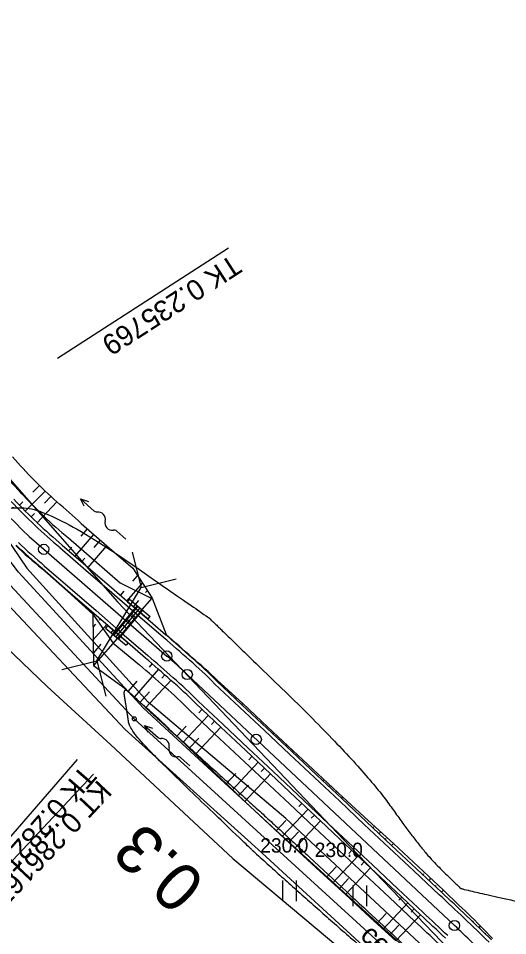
# Model space of a CAD drawing. Extents: x -495905 to -478420, y -1113297 to -1107716.
# Drawn here: x -481541.5 to -481470.1, y -1112825.6 to -1112691.6 of the extents above; entities that cross this region are included whole.
import ezdxf

# ---------------------------------------------------------------- set-up
doc = ezdxf.new("R2010")
doc.units = 0
for name, color, linetype in [('01_OBVOD PÚ', 7, 'Continuous'), ('03_PC_OBJEKTY_NÁVRH', 7, 'Continuous'), ('2D_VRSTEVNICE', 7, 'Continuous'), ('C11_HATCH_SLOPE_L', 7, 'Continuous'), ('C11_HATCH_SLOPE_R', 7, 'Continuous'), ('C11_HECTOMETRY', 7, 'Continuous'), ('C11_HLBODY', 7, 'Continuous'), ('C11_HRANA_TELESO', 7, 'Continuous'), ('C11_KORUNA', 7, 'Continuous'), ('C11_OSA', 7, 'Continuous'), ('C11_PRIKOP', 7, 'Continuous'), ('C11_VOZOVKA', 7, 'Continuous'), ('C11_ZPEVKRAJ', 7, 'Continuous'), ('DRENÁŽ', 7, 'Continuous'), ('ODVODNĚNÍ PLOŠNÉ', 7, 'Continuous'), ('PLYN', 7, 'Continuous'), ('pomoc', 7, 'Continuous'), ('PROPUSTEK', 7, 'Continuous'), ('VYRAZNE_VRST', 7, 'Continuous'), ('zamereni', 7, 'Continuous')]:
    doc.layers.add(name, color=color, linetype=linetype)

# ---------------------------------------------------------------- blocks, each defined once
blk = doc.blocks.new('A$C246')
at = {"layer": 'PROPUSTEK'}
for p, q in [((-2.649, 2.739), (-3.184, -1.124)), ((-2.154, 2.671), (-2.649, 2.739)), ((-2.154, 2.671), (-2.689, -1.192)), ((2.303, 2.053), (1.768, -1.81)), ((2.799, 1.985), (2.263, -1.878)), ((2.303, 2.053), (2.799, 1.985)), ((2.462, -0.442), (-2.985, 0.313)), ((-2.862, 1.204), (-2.972, 0.412)), ((2.476, -0.343), (-2.972, 0.412)), ((2.531, 0.053), (-2.917, 0.808)), ((2.586, 0.449), (-2.862, 1.204)), ((2.6, 0.548), (-2.848, 1.303)), ((-1.858, 1.166), (-1.995, 0.175)), ((-0.867, 1.029), (-1.004, 0.038)), ((0.123, 0.891), (-0.014, -0.099)), ((1.114, 0.754), (0.977, -0.236)), ((2.105, 0.617), (1.967, -0.373)), ((-2.689, -1.192), (-3.184, -1.124)), ((1.768, -1.81), (2.263, -1.878))]:
    blk.add_line(p, q, dxfattribs=at)
blk = doc.blocks.new('A$C70B')
at = {"layer": 'DRENÁŽ'}
for p, q in [((0.87, 0), (-0.87, 0)), ((6.86, 0.43), (7.97, 0)), ((7.97, 0), (5.28, 0)), ((7.97, 0), (6.86, -0.48))]:
    blk.add_line(p, q, dxfattribs=at)
for centre, radius, start, end in [((0.87, 0.58), 0.582, 269.6924, 322.7901), ((2.17, -0.42), 1.05, 24.4039, 142.0836), ((4.08, 0.59), 1.11, 210.8873, 317.3707), ((5.32, -0.64), 0.636, 85.9766, 131.7248)]:
    blk.add_arc(centre, radius, start, end, dxfattribs=at)

msp = doc.modelspace()

# ---------------------------------------------------------------- linework, layer by layer
at = {"layer": '01_OBVOD PÚ'}
for p, q in [((-481546.06, -1112770.71), (-481524.56, -1112793.89)), ((-481524.56, -1112793.89), (-481481.44, -1112833.26))]:
    msp.add_line(p, q, dxfattribs=at)
at = {"layer": '03_PC_OBJEKTY_NÁVRH'}
for points in [[(-481524.85, -1112769.56), (-481523.56, -1112774.71), (-481518.42, -1112773.43)], [(-481530.01, -1112785.42), (-481523.56, -1112774.71)], [(-481535.15, -1112786.7), (-481530.01, -1112785.42), (-481528.73, -1112790.57)]]:
    msp.add_lwpolyline(points, dxfattribs=at)
at = {"layer": '2D_VRSTEVNICE'}
msp.add_open_spline([(-481551.3, -1112756.92), (-481547.44, -1112761.88), (-481547.11, -1112762.46), (-481545.92, -1112763.5), (-481537.58, -1112762.56), (-481513.68, -1112779.11), (-481513.68, -1112779.11), (-481513.68, -1112779.11), (-481491.05, -1112801.05), (-481482.63, -1112813.08), (-481477.05, -1112818.52), (-481476.8, -1112818.75), (-481456.22, -1112823.29), (-481442.02, -1112835.86), (-481424.8, -1112850.42), (-481413.21, -1112859.51), (-481391.62, -1112878.03), (-481383.26, -1112885.76), (-481360.32, -1112899.5), (-481357.85, -1112904.16), (-481349.13, -1112925.41), (-481341.11, -1112928.52), (-481329.78, -1112937.87), (-481311.64, -1112957.65), (-481301.83, -1112966.08), (-481283.86, -1112978.01), (-481278.86, -1112980.3), (-481258.37, -1112999.07), (-481255.38, -1113002.96), (-481236.21, -1113021.08), (-481230.44, -1113026.21), (-481206.76, -1113043.85), (-481197.57, -1113052.01), (-481170.89, -1113066.19)], degree=2, dxfattribs=at)
at = {"layer": 'C11_HATCH_SLOPE_L'}
for p, q in [((-481540.47, -1112763.54), (-481537.54, -1112760.63)), ((-481539.35, -1112760.77), (-481538.37, -1112759.83)), ((-481541.32, -1112762.67), (-481540.82, -1112762.2)), ((-481538.73, -1112765.24), (-481535.85, -1112762.19)), ((-481537.67, -1112762.41), (-481536.71, -1112761.42)), ((-481539.61, -1112764.4), (-481539.12, -1112763.9)), ((-481532.3, -1112767.22), (-481531.38, -1112766.16)), ((-481533.18, -1112770.14), (-481530.44, -1112766.98)), ((-481534.12, -1112769.32), (-481533.67, -1112768.8)), ((-481531.29, -1112771.78), (-481528.55, -1112768.62)), ((-481530.41, -1112768.86), (-481529.5, -1112767.8)), ((-481532.24, -1112770.96), (-481531.78, -1112770.44)), ((-481524.76, -1112773.79), (-481524.08, -1112773)), ((-481525.62, -1112776.69), (-481523.37, -1112774.09)), ((-481526.57, -1112775.87), (-481526.01, -1112775.23)), ((-481522.9, -1112775.45), (-481522.67, -1112775.19)), ((-481524.68, -1112777.51), (-481523.9, -1112776.61)), ((-481523.74, -1112778.33), (-481521.96, -1112776.28)), ((-481519.01, -1112782.42), (-481518.99, -1112782.4)), ((-481518.97, -1112782.38), (-481518.97, -1112782.38)), ((-481518.07, -1112783.25), (-481518.03, -1112783.21)), ((-481517.11, -1112784.09), (-481517.09, -1112784.08)), ((-481517.08, -1112784.06), (-481517.08, -1112784.06)), ((-481516.16, -1112784.95), (-481516.13, -1112784.92)), ((-481511.58, -1112789.25), (-481511.53, -1112789.2)), ((-481511.48, -1112789.14), (-481511.48, -1112789.14)), ((-481510.67, -1112790.1), (-481510.56, -1112789.99)), ((-481509.76, -1112790.96), (-481509.7, -1112790.89)), ((-481509.64, -1112790.83), (-481509.64, -1112790.83)), ((-481508.85, -1112791.82), (-481508.71, -1112791.67)), ((-481504.3, -1112796.1), (-481504.22, -1112796.02)), ((-481504.15, -1112795.94), (-481504.15, -1112795.94)), ((-481503.39, -1112796.95), (-481503.24, -1112796.79)), ((-481502.48, -1112797.81), (-481502.4, -1112797.73)), ((-481502.32, -1112797.65), (-481502.32, -1112797.65)), ((-481501.57, -1112798.67), (-481501.41, -1112798.5)), ((-481497.01, -1112802.95), (-481496.93, -1112802.86)), ((-481496.84, -1112802.77), (-481496.84, -1112802.77)), ((-481496.1, -1112803.8), (-481495.93, -1112803.62)), ((-481495.19, -1112804.66), (-481495.1, -1112804.56)), ((-481495.01, -1112804.47), (-481495.01, -1112804.47)), ((-481494.28, -1112805.52), (-481494.1, -1112805.32)), ((-481489.73, -1112809.8), (-481489.61, -1112809.68)), ((-481489.5, -1112809.56), (-481489.5, -1112809.56)), ((-481488.81, -1112810.65), (-481488.58, -1112810.4)), ((-481487.9, -1112811.51), (-481487.78, -1112811.38)), ((-481487.66, -1112811.25), (-481487.66, -1112811.25)), ((-481486.99, -1112812.36), (-481486.74, -1112812.1)), ((-481482.44, -1112816.65), (-481482.31, -1112816.5)), ((-481482.17, -1112816.36), (-481482.17, -1112816.36)), ((-481481.53, -1112817.5), (-481481.26, -1112817.22)), ((-481480.62, -1112818.36), (-481480.48, -1112818.21)), ((-481480.35, -1112818.07), (-481480.35, -1112818.07)), ((-481479.71, -1112819.21), (-481479.44, -1112818.93)), ((-481475.14, -1112823.51), (-481475.03, -1112823.39)), ((-481474.91, -1112823.27), (-481474.91, -1112823.27)), ((-481474.23, -1112824.39), (-481474.02, -1112824.16)), ((-481473.33, -1112825.27), (-481473.23, -1112825.17)), ((-481473.13, -1112825.06), (-481473.13, -1112825.06))]:
    msp.add_line(p, q, dxfattribs=at)
at = {"layer": 'C11_HATCH_SLOPE_R'}
for p, q in [((-481537.1, -1112772.75), (-481537.1, -1112772.75)), ((-481537.07, -1112772.72), (-481537.09, -1112772.74)), ((-481536.13, -1112773.54), (-481536.17, -1112773.58)), ((-481535.18, -1112774.36), (-481535.21, -1112774.39)), ((-481535.23, -1112774.42), (-481535.23, -1112774.42)), ((-481534.24, -1112775.18), (-481534.3, -1112775.25)), ((-481529.52, -1112779.27), (-481529.68, -1112779.46)), ((-481530.2, -1112780.06), (-481530.56, -1112780.47)), ((-481528.57, -1112780.09), (-481530.54, -1112782.36)), ((-481527.63, -1112780.91), (-481527.99, -1112781.33)), ((-481526.68, -1112781.73), (-481530.49, -1112786.12)), ((-481529.44, -1112783), (-481530.51, -1112784.24)), ((-481521.96, -1112785.82), (-481522.4, -1112786.33)), ((-481521.02, -1112786.64), (-481524.57, -1112790.7)), ((-481520.11, -1112787.45), (-481520.55, -1112787.94)), ((-481524.17, -1112788.37), (-481525.5, -1112789.9)), ((-481519.2, -1112788.27), (-481522.85, -1112792.24)), ((-481522.35, -1112789.95), (-481523.71, -1112791.46)), ((-481514.67, -1112792.53), (-481515.12, -1112793.01)), ((-481513.75, -1112793.38), (-481517.44, -1112797.3)), ((-481512.84, -1112794.24), (-481513.3, -1112794.72)), ((-481516.96, -1112794.97), (-481518.34, -1112796.44)), ((-481511.93, -1112795.09), (-481515.64, -1112799.04)), ((-481515.15, -1112796.69), (-481516.54, -1112798.17)), ((-481507.38, -1112799.38), (-481507.83, -1112799.85)), ((-481506.47, -1112800.23), (-481510.23, -1112804.24)), ((-481505.56, -1112801.09), (-481506.01, -1112801.57)), ((-481509.71, -1112801.85), (-481511.14, -1112803.37)), ((-481504.65, -1112801.94), (-481508.43, -1112805.97)), ((-481507.89, -1112803.57), (-481509.33, -1112805.1)), ((-481500.09, -1112806.23), (-481500.54, -1112806.7)), ((-481499.18, -1112807.08), (-481502.95, -1112811.08)), ((-481502.42, -1112808.71), (-481503.86, -1112810.24)), ((-481497.36, -1112808.79), (-481501.11, -1112812.78)), ((-481498.27, -1112807.94), (-481498.72, -1112808.41)), ((-481500.59, -1112810.41), (-481502.03, -1112811.93)), ((-481492.81, -1112813.07), (-481493.25, -1112813.54)), ((-481491.9, -1112813.93), (-481495.58, -1112817.85)), ((-481495.1, -1112815.51), (-481496.51, -1112817.01)), ((-481490.08, -1112815.64), (-481493.74, -1112819.54)), ((-481490.99, -1112814.79), (-481491.43, -1112815.26)), ((-481493.27, -1112817.21), (-481494.66, -1112818.7)), ((-481485.52, -1112819.92), (-481485.96, -1112820.39)), ((-481484.61, -1112820.78), (-481488.22, -1112824.62)), ((-481487.77, -1112822.31), (-481489.14, -1112823.77)), ((-481482.79, -1112822.49), (-481486.38, -1112826.31)), ((-481483.7, -1112821.64), (-481484.14, -1112822.1)), ((-481485.94, -1112824.02), (-481487.3, -1112825.46))]:
    msp.add_line(p, q, dxfattribs=at)
at = {"layer": 'C11_HECTOMETRY'}
msp.add_circle((-481506.75, -1112796.88), 0.75, dxfattribs=at)
at = {"layer": 'C11_HLBODY'}
for p, q in [((-481510.81, -1112725.14), (-481535.75, -1112741.27)), ((-481532.91, -1112799.82), (-481552.37, -1112822.26)), ((-481530.53, -1112801.98), (-481550.87, -1112823.62))]:
    msp.add_line(p, q, dxfattribs=at)
for centre in [(-481537.78, -1112769.13), (-481519.81, -1112784.71), (-481516.83, -1112787.41), (-481477.83, -1112824.07)]:
    msp.add_circle(centre, 0.75, dxfattribs=at)
at = {"layer": 'C11_HRANA_TELESO'}
for p, q in [((-481532.33, -1112765.34), (-481528.55, -1112768.62)), ((-481528.55, -1112768.62), (-481524.78, -1112771.9)), ((-481538.04, -1112771.92), (-481534.3, -1112775.25)), ((-481524.78, -1112771.9), (-481521.96, -1112776.28)), ((-481534.3, -1112775.25), (-481530.58, -1112778.59)), ((-481521.96, -1112776.28), (-481519.91, -1112781.55)), ((-481530.58, -1112778.59), (-481530.49, -1112786.12)), ((-481530.49, -1112786.12), (-481526.44, -1112789.08)), ((-481512.41, -1112788.3), (-481508.71, -1112791.67)), ((-481508.71, -1112791.67), (-481505.06, -1112795.08)), ((-481519.24, -1112795.57), (-481515.64, -1112799.04)), ((-481505.06, -1112795.08), (-481501.41, -1112798.5)), ((-481515.64, -1112799.04), (-481512.04, -1112802.51)), ((-481501.41, -1112798.5), (-481497.76, -1112801.92)), ((-481512.04, -1112802.51), (-481508.43, -1112805.97)), ((-481497.76, -1112801.92), (-481494.1, -1112805.32)), ((-481508.43, -1112805.97), (-481504.78, -1112809.39)), ((-481494.1, -1112805.32), (-481490.42, -1112808.71)), ((-481490.42, -1112808.71), (-481486.74, -1112812.1)), ((-481504.78, -1112809.39), (-481501.11, -1112812.78)), ((-481501.11, -1112812.78), (-481497.42, -1112816.16)), ((-481486.74, -1112812.1), (-481483.09, -1112815.51)), ((-481483.09, -1112815.51), (-481479.44, -1112818.93)), ((-481497.42, -1112816.16), (-481493.74, -1112819.54)), ((-481493.74, -1112819.54), (-481490.06, -1112822.93)), ((-481490.06, -1112822.93), (-481486.38, -1112826.31))]:
    msp.add_line(p, q, dxfattribs=at)
for centre, radius, start, end in [((-481486.67, -1112707.24), 73.75, 221.0084, 224.5907), ((-481486.76, -1112707.33), 73.62, 224.5896, 228.1719), ((-481580.23, -1112815.46), 69.33, 46.2939, 50.2025), ((-481512.72, -1112739.48), 41.15, 224.9397, 232.0399), ((-481722.29, -1113012.24), 306.87, 47.7947, 48.7404), ((-481548.59, -1112824.45), 51.14, 44.9791, 50.6135), ((-481707.45, -1112998.87), 277.08, 48.2237, 49.2126), ((-481552.35, -1112827.77), 46.18, 44.2055, 50.3015), ((-481896.56, -1113261.07), 607.85, 46.19594, 46.66762), ((-481617.82, -1112966.82), 202.56, 44.056, 45.4887)]:
    msp.add_arc(centre, radius, start, end, dxfattribs=at)
at = {"layer": 'C11_KORUNA'}
for p, q in [((-481535.07, -1112768.5), (-481531.29, -1112771.78)), ((-481538.02, -1112771.9), (-481534.24, -1112775.18)), ((-481531.29, -1112771.78), (-481527.51, -1112775.05)), ((-481534.24, -1112775.18), (-481530.46, -1112778.45)), ((-481527.51, -1112775.05), (-481523.74, -1112778.33)), ((-481523.74, -1112778.33), (-481519.96, -1112781.6)), ((-481530.46, -1112778.45), (-481526.68, -1112781.73)), ((-481526.68, -1112781.73), (-481522.91, -1112785)), ((-481512.49, -1112788.39), (-481508.85, -1112791.82)), ((-481515.58, -1112791.67), (-481511.93, -1112795.09)), ((-481508.85, -1112791.82), (-481505.21, -1112795.24)), ((-481511.93, -1112795.09), (-481508.29, -1112798.52)), ((-481505.21, -1112795.24), (-481501.57, -1112798.67)), ((-481508.29, -1112798.52), (-481504.65, -1112801.94)), ((-481501.57, -1112798.67), (-481497.92, -1112802.09)), ((-481504.65, -1112801.94), (-481501, -1112805.37)), ((-481497.92, -1112802.09), (-481494.28, -1112805.52)), ((-481501, -1112805.37), (-481497.36, -1112808.79)), ((-481494.28, -1112805.52), (-481490.64, -1112808.94)), ((-481497.36, -1112808.79), (-481493.72, -1112812.22)), ((-481490.64, -1112808.94), (-481486.99, -1112812.36)), ((-481493.72, -1112812.22), (-481490.08, -1112815.64)), ((-481486.99, -1112812.36), (-481483.35, -1112815.79)), ((-481490.08, -1112815.64), (-481486.43, -1112819.07)), ((-481483.35, -1112815.79), (-481479.71, -1112819.21)), ((-481486.43, -1112819.07), (-481482.79, -1112822.49))]:
    msp.add_line(p, q, dxfattribs=at)
for centre, radius, start, end in [((-481485.36, -1112708.69), 77.75, 223.0763, 226.6572), ((-481471.08, -1112693.09), 98.91, 226.8437, 229.6853), ((-481473.98, -1112696.33), 99.05, 226.7761, 229.7232), ((-481720.91, -1113013.37), 306.75, 48.1273, 49.0732), ((-481714.94, -1113006.63), 293.25, 48.127, 49.0914), ((-481549.25, -1112823.93), 51.12, 44.0307, 49.6659), ((-481550.78, -1112825.58), 48.88, 43.929, 49.7622), ((-481893.49, -1113262.98), 606.75, 46.53004, 47.00251), ((-481887.33, -1113256.42), 593.25, 46.52505, 47.00762), ((-481614.81, -1112969.79), 202.25, 45.2499, 46.6823)]:
    msp.add_arc(centre, radius, start, end, dxfattribs=at)
at = {"layer": 'C11_OSA'}
for p, q in [((-481537.78, -1112769.13), (-481519.81, -1112784.72)), ((-481516.83, -1112787.41), (-481477.83, -1112824.07))]:
    msp.add_line(p, q, dxfattribs=at)
for centre, radius, start, end in [((-481485.36, -1112708.69), 80, 212.884, 229.0693), ((-481585.32, -1112860.26), 100, 46.7689, 49.0692), ((-481614.81, -1112969.79), 200, 44.7283, 46.7689)]:
    msp.add_arc(centre, radius, start, end, dxfattribs=at)
at = {"layer": 'C11_PRIKOP'}
for p, q in [((-481534.16, -1112767.46), (-481530.39, -1112770.73)), ((-481530.39, -1112770.73), (-481526.61, -1112774.01)), ((-481526.61, -1112774.01), (-481521.97, -1112776.29)), ((-481530.58, -1112778.59), (-481527.62, -1112782.81)), ((-481527.62, -1112782.81), (-481523.79, -1112786.02)), ((-481516.49, -1112792.64), (-481512.84, -1112796.06)), ((-481512.84, -1112796.06), (-481509.19, -1112799.48)), ((-481509.19, -1112799.48), (-481505.54, -1112802.9)), ((-481505.54, -1112802.9), (-481501.9, -1112806.32)), ((-481501.9, -1112806.32), (-481498.25, -1112809.74)), ((-481498.25, -1112809.74), (-481494.6, -1112813.16)), ((-481494.6, -1112813.16), (-481490.96, -1112816.58)), ((-481490.96, -1112816.58), (-481487.31, -1112820)), ((-481487.31, -1112820), (-481483.66, -1112823.42))]:
    msp.add_line(p, q, dxfattribs=at)
for centre, radius, start, end in [((-481485.38, -1112708.67), 76.37, 219.5125, 223.0935), ((-481485.38, -1112708.68), 76.37, 223.0933, 226.6743), ((-481510.62, -1112737.4), 38.18, 224.6477, 231.9249), ((-481712.96, -1113004.83), 289.25, 48.1847, 49.1549), ((-481551.18, -1112826.1), 48.21, 43.9644, 49.8599), ((-481885.09, -1113255.04), 589.44, 46.59029, 47.07579)]:
    msp.add_arc(centre, radius, start, end, dxfattribs=at)
at = {"layer": 'C11_VOZOVKA'}
for p, q in [((-481535.4, -1112768.88), (-481531.62, -1112772.16)), ((-481537.69, -1112771.52), (-481533.91, -1112774.8)), ((-481531.62, -1112772.16), (-481527.84, -1112775.43)), ((-481533.91, -1112774.8), (-481530.13, -1112778.07)), ((-481527.84, -1112775.43), (-481524.06, -1112778.71)), ((-481530.13, -1112778.07), (-481526.36, -1112781.35)), ((-481524.06, -1112778.71), (-481520.29, -1112781.98)), ((-481526.36, -1112781.35), (-481522.58, -1112784.63)), ((-481512.84, -1112788.76), (-481509.19, -1112792.18)), ((-481515.23, -1112791.3), (-481511.59, -1112794.73)), ((-481509.19, -1112792.18), (-481505.55, -1112795.6)), ((-481511.59, -1112794.73), (-481507.95, -1112798.16)), ((-481505.55, -1112795.6), (-481501.91, -1112799.03)), ((-481507.95, -1112798.16), (-481504.3, -1112801.58)), ((-481501.91, -1112799.03), (-481498.26, -1112802.45)), ((-481504.3, -1112801.58), (-481500.66, -1112805)), ((-481498.26, -1112802.45), (-481494.62, -1112805.88)), ((-481500.66, -1112805), (-481497.02, -1112808.43)), ((-481494.62, -1112805.88), (-481490.98, -1112809.3)), ((-481497.02, -1112808.43), (-481493.38, -1112811.85)), ((-481490.98, -1112809.3), (-481487.34, -1112812.73)), ((-481493.38, -1112811.85), (-481489.73, -1112815.28)), ((-481487.34, -1112812.73), (-481483.69, -1112816.15)), ((-481489.73, -1112815.28), (-481486.09, -1112818.7)), ((-481483.69, -1112816.15), (-481480.05, -1112819.58)), ((-481486.09, -1112818.7), (-481482.45, -1112822.13))]:
    msp.add_line(p, q, dxfattribs=at)
for centre, radius, start, end in [((-481485.36, -1112708.69), 78.25, 223.0763, 226.6572), ((-481499.1, -1112724.5), 57.33, 225.8006, 230.7251), ((-481445.59, -1112664.52), 141.18, 227.2217, 229.2807), ((-481720.25, -1113012.62), 305.25, 48.1273, 49.0751), ((-481715.61, -1113007.38), 294.75, 48.1271, 49.0893), ((-481549.42, -1112824.11), 50.88, 44.0199, 49.6762), ((-481550.61, -1112825.39), 49.12, 43.9408, 49.7511), ((-481892.8, -1113262.25), 605.25, 46.5295, 47.00307), ((-481888.01, -1113257.15), 594.75, 46.52561, 47.00704), ((-481614.81, -1112969.79), 201.75, 45.2499, 46.6823)]:
    msp.add_arc(centre, radius, start, end, dxfattribs=at)
at = {"layer": 'C11_ZPEVKRAJ'}
for p, q in [((-481535.4, -1112768.88), (-481531.62, -1112772.16)), ((-481537.69, -1112771.52), (-481533.91, -1112774.8)), ((-481531.62, -1112772.16), (-481527.84, -1112775.43)), ((-481533.91, -1112774.8), (-481530.13, -1112778.07)), ((-481527.84, -1112775.43), (-481524.06, -1112778.71)), ((-481530.13, -1112778.07), (-481526.36, -1112781.35)), ((-481524.06, -1112778.71), (-481520.29, -1112781.98)), ((-481526.36, -1112781.35), (-481522.58, -1112784.63)), ((-481512.84, -1112788.76), (-481509.19, -1112792.18)), ((-481515.23, -1112791.3), (-481511.59, -1112794.73)), ((-481509.19, -1112792.18), (-481505.55, -1112795.6)), ((-481511.59, -1112794.73), (-481507.95, -1112798.16)), ((-481505.55, -1112795.6), (-481501.91, -1112799.03)), ((-481507.95, -1112798.16), (-481504.3, -1112801.58)), ((-481501.91, -1112799.03), (-481498.26, -1112802.45)), ((-481504.3, -1112801.58), (-481500.66, -1112805)), ((-481498.26, -1112802.45), (-481494.62, -1112805.88)), ((-481500.66, -1112805), (-481497.02, -1112808.43)), ((-481494.62, -1112805.88), (-481490.98, -1112809.3)), ((-481497.02, -1112808.43), (-481493.38, -1112811.85)), ((-481490.98, -1112809.3), (-481487.34, -1112812.73)), ((-481493.38, -1112811.85), (-481489.73, -1112815.28)), ((-481487.34, -1112812.73), (-481483.69, -1112816.15)), ((-481489.73, -1112815.28), (-481486.09, -1112818.7)), ((-481483.69, -1112816.15), (-481480.05, -1112819.58)), ((-481486.09, -1112818.7), (-481482.45, -1112822.13))]:
    msp.add_line(p, q, dxfattribs=at)
for centre, radius, start, end in [((-481485.36, -1112708.69), 78.25, 223.0763, 226.6572), ((-481499.1, -1112724.5), 57.33, 225.8006, 230.7251), ((-481445.59, -1112664.52), 141.18, 227.2217, 229.2807), ((-481720.25, -1113012.62), 305.25, 48.1273, 49.0751), ((-481715.61, -1113007.38), 294.75, 48.1271, 49.0893), ((-481549.42, -1112824.11), 50.88, 44.0199, 49.6762), ((-481550.61, -1112825.39), 49.12, 43.9408, 49.7511), ((-481892.8, -1113262.25), 605.25, 46.5295, 47.00307), ((-481888.01, -1113257.15), 594.75, 46.52561, 47.00704), ((-481614.81, -1112969.79), 201.75, 45.2499, 46.6823)]:
    msp.add_arc(centre, radius, start, end, dxfattribs=at)
at = {"layer": 'ODVODNĚNÍ PLOŠNÉ'}
msp.add_lwpolyline([(-481606.02, -1112677.17), (-481582.37, -1112709.93), (-481557.19, -1112742.5), (-481526.99, -1112776.8), (-481493.03, -1112812.52), (-481455.39, -1112851.7), (-481426.16, -1112884.94), (-481383.76, -1112925.83)], dxfattribs=at)
at = {"layer": 'VYRAZNE_VRST'}
for points in [[(-481506.95, -1112813.42), (-481507.52, -1112812.87), (-481507.74, -1112812.68), (-481523.45, -1112797.61), (-481525.34, -1112794.8), (-481525.4, -1112794.16), (-481525.92, -1112790.92), (-481526.06, -1112790.03), (-481525.83, -1112789.5), (-481523.97, -1112791.22), (-481523.03, -1112792.09), (-481520.67, -1112794.32), (-481503.58, -1112809.78), (-481499, -1112814.07)], [(-481506.95, -1112813.42), (-481499.7, -1112820), (-481482.85, -1112834.68), (-481482.7, -1112834.81), (-481476.99, -1112840.54), (-481468.05, -1112849.52), (-481464.32, -1112852.97), (-481457.79, -1112859.43), (-481455.55, -1112861.52), (-481455.24, -1112861.82), (-481449.1, -1112868.37), (-481440.28, -1112877.21), (-481440.95, -1112873.78)], [(-481499, -1112814.07), (-481480.53, -1112831.25), (-481480.46, -1112831.31), (-481479.91, -1112831.82), (-481474.28, -1112837.12), (-481470.84, -1112840.41), (-481451.62, -1112858.55), (-481451.42, -1112858.75), (-481442.67, -1112867.98), (-481439.46, -1112872.54), (-481440.95, -1112873.78)]]:
    msp.add_open_spline(points, degree=2, dxfattribs=at)
at = {"layer": 'zamereni'}
for p, q in [((-481547.05, -1112761.82), (-481540.26, -1112771.89)), ((-481541.43, -1112772.45), (-481547.32, -1112764.83)), ((-481525.87, -1112795.42), (-481549.72, -1112770.06)), ((-481523.23, -1112792.34), (-481541.43, -1112772.45)), ((-481540.26, -1112771.89), (-481522.52, -1112791.45)), ((-481546.49, -1112780.31), (-481537.28, -1112789.15)), ((-481537.28, -1112789.15), (-481527.96, -1112797.7)), ((-481502.44, -1112808.43), (-481522.52, -1112791.45)), ((-481523.23, -1112792.34), (-481503.88, -1112810.14)), ((-481506.47, -1112812.98), (-481525.87, -1112795.42)), ((-481527.96, -1112797.7), (-481510.15, -1112814.26)), ((-481502.44, -1112808.43), (-481478.58, -1112830.65)), ((-481480, -1112831.9), (-481503.88, -1112810.14)), ((-481482.81, -1112834.64), (-481506.47, -1112812.98)), ((-481510.15, -1112814.26), (-481484.21, -1112836.06)), ((-481502.94, -1112817.5), (-481502.94, -1112820.5)), ((-481500.9, -1112820.5), (-481500.9, -1112817.5)), ((-481492.67, -1112818.25), (-481492.67, -1112821.25)), ((-481490.63, -1112821.25), (-481490.63, -1112818.25))]:
    msp.add_line(p, q, dxfattribs=at)
msp.add_circle((-481524.56, -1112793.89), 0.3, dxfattribs=at)

# ---------------------------------------------------------------- block references
at = {"layer": 'PLYN'}
for p, rotation in [((-481526.45, -1112767.06), 138.26035786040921), ((-481517.11, -1112800.15), 138.2603578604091)]:
    msp.add_blockref('A$C70B', p, dxfattribs=dict(at, rotation=rotation))
at = {"layer": 'pomoc', "rotation": 58.1548947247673}
msp.add_blockref('A$C246', (-481525.02, -1112779.85), dxfattribs=at)

# ---------------------------------------------------------------- texts
at = {"layer": 'C11_HECTOMETRY'}
msp.add_text('0.3', height=7, rotation=136.7233, dxfattribs=at).set_placement((-481513.86, -1112817.65))
at = {"layer": 'C11_HLBODY'}
for s, height, rotation, p in [('TK 0.235769', 2.999, 212.884, (-481510.27, -1112725.98)), ('TK 0.282152', 3, 229.0693, (-481532.15, -1112800.48)), ('KT 0.286167', 2.999, 226.7689, (-481529.8, -1112802.66))]:
    msp.add_text(s, height=height, rotation=rotation, dxfattribs=at).set_placement(p)
at = {"layer": 'VYRAZNE_VRST'}
for p in [(-481506.95, -1112813.42), (-481506.95, -1112813.42), (-481499, -1112814.07), (-481499, -1112814.07)]:
    msp.add_text(' 230.0', height=2.1, dxfattribs=at).set_placement(p)
at = {"layer": 'zamereni'}
msp.add_text(' cesta', height=3, rotation=317.5912, dxfattribs=at).set_placement((-481492.58, -1112825.01))

doc.saveas('drawing.dxf')
